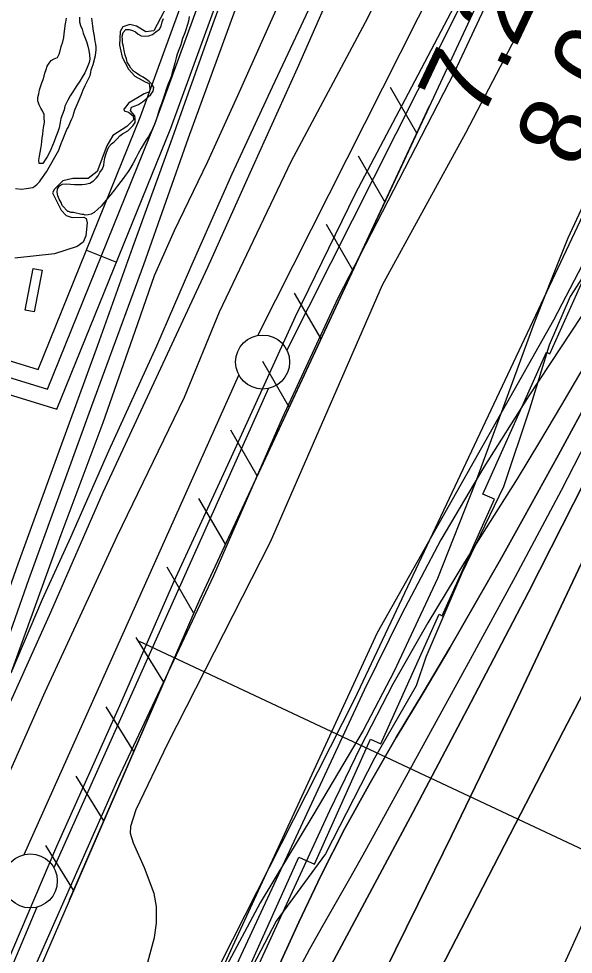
# Model space of a CAD drawing. Extents: x 3683613 to 3738215, y 469626 to 495384.
# Drawn here: x 3702899 to 3703412, y 485960 to 486827 of the extents above; entities that cross this region are included whole.
import ezdxf

# ---------------------------------------------------------------- set-up
doc = ezdxf.new("R2010")
doc.units = 0
for name, color, linetype in [('V-BLDG-OTLN', 7, 'Continuous'), ('V-FLOD-BASE', 7, 'Continuous'), ('V-LEVE-TOET', 7, 'Continuous'), ('V-RAIL-TRAK', 7, 'Continuous'), ('V-RIVR-EDGE', 7, 'Continuous'), ('V-RIVR-RANG', 7, 'Continuous'), ('V-ROAD-CNTR', 7, 'Continuous'), ('V-RRAP-FSHR', 7, 'Continuous'), ('V-RRAP-RVMT', 7, 'Continuous'), ('V-SITE-VEGE', 7, 'Continuous'), ('V-SURV-LINE', 7, 'Continuous'), ('V-TOPO-DPTH', 7, 'Continuous'), ('V-TOPO-MINR', 7, 'Continuous'), ('V-TOPO-SHOR', 7, 'Continuous'), ('V-TOPO-WATR', 7, 'Continuous'), ('V-WETL-SWMP', 7, 'Continuous')]:
    doc.layers.add(name, color=color, linetype=linetype)

msp = doc.modelspace()

# ---------------------------------------------------------------- linework, layer by layer
at = {"layer": 'V-BLDG-OTLN'}
msp.add_lwpolyline([(3702912.48, 486595.71), (3702920.83, 486594.09), (3702913.29, 486555.34), (3702904.94, 486556.97)], close=True, dxfattribs=at)
at = {"layer": 'V-FLOD-BASE'}
msp.add_lwpolyline([(3702880.86, 485935.63), (3702934.26, 486060.46), (3702992.67, 486190.68), (3703042.82, 486305.31), (3703094.53, 486417.7), (3703155.29, 486551), (3703210.75, 486664.99), (3703260.02, 486757.98), (3703305.22, 486844.54), (3703333.6, 486906.24), (3703360.58, 486969.11), (3703378.96, 487012.57)], dxfattribs=at)
at = {"layer": 'V-LEVE-TOET'}
for points in [[(3703311.97, 487019.74), (3703274.88, 486935.79), (3703222.16, 486828.05), (3703151.13, 486694.37), (3703084.61, 486555.04), (3703052.09, 486476.18), (3702990.02, 486347.23), (3702923.31, 486203.07), (3702876.17, 486096.84)], [(3703403.43, 487003.32), (3703357.36, 486895.28), (3703302.44, 486777.83), (3703194.59, 486568.2), (3703143, 486457.02), (3703079.36, 486310.81), (3702990.39, 486122.01), (3702912.47, 485945.26), (3702873.49, 485856.19)]]:
    msp.add_lwpolyline(points, dxfattribs=at)
at = {"layer": 'V-RAIL-TRAK'}
for points in [[(3702891.75, 486194.77), (3702928.88, 486277.36), (3702977.14, 486388.32), (3703024.57, 486490.04), (3703074.13, 486596.94), (3703116, 486690.37), (3703157.01, 486781.22), (3703200.14, 486879.06), (3703245, 486973.62), (3703291.91, 487071.4), (3703297.39, 487082.85)], [(3703183.58, 487067.9), (3703157.99, 486996.6), (3703099.09, 486834.47), (3703055.97, 486716.38), (3703014.5, 486599.08), (3702966.38, 486468.03), (3702908.06, 486307.13), (3702878.76, 486224.3)], [(3702865.4, 486228.98), (3702898.66, 486321.91), (3702935.22, 486422.93), (3702972.36, 486524.72), (3703004.61, 486615.36), (3703040.05, 486712.43), (3703079.12, 486822.57), (3703118.56, 486929.55), (3703154.71, 487028.44), (3703167.15, 487059.71)], [(3702892.24, 486220.93), (3702921.22, 486289.29), (3702947.27, 486346.85), (3702982.49, 486426.83), (3703026.84, 486523.95), (3703058.44, 486596.9), (3703096.68, 486683.3), (3703134.15, 486763.78), (3703177.1, 486856.33), (3703215.27, 486939.25), (3703263.1, 487042.95)], [(3702892.24, 486220.93), (3702938.46, 486349.22), (3702977.37, 486452.86), (3703006.89, 486537.55), (3703024.91, 486589.19), (3703043.31, 486630.86), (3703074.06, 486694.57), (3703102, 486755.8), (3703140.26, 486841.3), (3703178.1, 486925.72), (3703210.96, 486996.13), (3703231.55, 487041.33)]]:
    msp.add_lwpolyline(points, dxfattribs=at)
at = {"layer": 'V-RIVR-EDGE'}
msp.add_lwpolyline([(3703546.47, 486841.75), (3703509.6, 486742.79), (3703463.15, 486651.05), (3703433.02, 486606.1), (3703409.52, 486569.54), (3703390.2, 486524.57), (3703372.04, 486465.18), (3703347.85, 486393.2), (3703309.23, 486313.45), (3703276.02, 486235.49), (3703266.95, 486209.1), (3703228.37, 486141.96), (3703183.12, 486053.22), (3703137.34, 485990.9), (3703077.02, 485875.19), (3703058.9, 485829.61), (3703017.27, 485746.86), (3702990.71, 485686.3), (3702894.88, 485534.05), (3702856.85, 485446.5), (3702820.64, 485371.55), (3702784.98, 485274.38)], dxfattribs=at)
at = {"layer": 'V-RIVR-RANG'}
msp.add_line((3703010.49, 486250.29), (3703625.94, 485961.12), dxfattribs=at)
at = {"layer": 'V-ROAD-CNTR'}
msp.add_line((3702961.71, 486612.57), (3702989.52, 486601.31), dxfattribs=at)
for points in [[(3702534.7, 486627.24), (3702648.41, 486584.91), (3702917.01, 486502.08), (3703011.83, 486736.46), (3703118.22, 487028.6), (3703214, 487271.97), (3703397.95, 487691.21), (3703500.27, 487922.69), (3703603.6, 488144.57), (3703661.88, 488249.67), (3703734.85, 488361.82), (3703942.5, 488697.03), (3704017.96, 488824.69), (3704096.05, 488959.2), (3704187.9, 489002.92), (3704273.14, 489030.09), (3704312.28, 489017.34)], [(3702524.24, 486599.13), (3702638.75, 486556.5), (3702934.49, 486465.3), (3703039.84, 486725.69), (3703146.27, 487017.97), (3703241.71, 487260.44), (3703425.41, 487679.12), (3703527.59, 487910.29), (3703630.35, 488130.95), (3703687.61, 488234.2), (3703760.18, 488345.74), (3703968.17, 488681.49), (3704043.84, 488809.53), (3704117.33, 488936.1), (3704198.96, 488974.96), (3704273.04, 488998.57), (3704303, 488988.82)], [(3702529.47, 486613.19), (3702643.58, 486570.71), (3702925.75, 486483.69), (3703025.84, 486731.08), (3703132.25, 487023.29), (3703227.85, 487266.2), (3703411.68, 487685.16), (3703513.93, 487916.49), (3703616.97, 488137.76), (3703674.75, 488241.93), (3703747.51, 488353.78), (3703955.33, 488689.26), (3704030.9, 488817.11), (3704106.69, 488947.65)]]:
    msp.add_lwpolyline(points, dxfattribs=at)
at = {"layer": 'V-RRAP-FSHR'}
for p, q in [((3703267.55, 486720.92), (3703243.1, 486763.19)), ((3703238.03, 486657.46), (3703213.57, 486699.72)), ((3703208.5, 486593.99), (3703184.05, 486636.26)), ((3703178.98, 486530.52), (3703154.52, 486572.79)), ((3703149.45, 486467.05), (3703125, 486509.32)), ((3703119.93, 486403.58), (3703095.47, 486445.85)), ((3703090.4, 486340.11), (3703065.95, 486382.38)), ((3703060.88, 486276.65), (3703036.42, 486318.91)), ((3703033.37, 486212.27), (3703007.8, 486253.87)), ((3703005.54, 486148.04), (3702979.97, 486189.64)), ((3702977.72, 486083.81), (3702952.15, 486125.41)), ((3702949.89, 486019.58), (3702924.32, 486061.18))]:
    msp.add_line(p, q, dxfattribs=at)
for points in [[(3704536.62, 488644.97), (3704333.73, 488313.59), (3704136.27, 488003.67), (3703813.56, 487473.68), (3703696.96, 487229.68), (3703210.06, 486196.5), (3702961.47, 485706.16), (3702721.71, 485188.19), (3702457.56, 484459.91), (3702243.4, 483934.48), (3702035.95, 483379.02), (3701912.27, 482939.03), (3701849.12, 482549.31), (3701843.16, 482335.41), (3701837.2, 482130.19), (3701792.52, 481878.72), (3701694.59, 481579.92), (3701501.35, 480450.97)], [(3703820.41, 487961.14), (3703567.32, 487378.27), (3703342.05, 486881.06), (3703066.45, 486288.63), (3702725.12, 485500.75)], [(3703279.15, 486745.85), (3703066.45, 486288.63), (3702945.91, 486010.4)]]:
    msp.add_lwpolyline(points, dxfattribs=at)
at = {"layer": 'V-RRAP-RVMT'}
for p, q in [((3703390.77, 486516.61), (3703443.21, 486633.62)), ((3703328.82, 486386.6), (3703387.72, 486517.96)), ((3703387.72, 486517.96), (3703390.77, 486516.61)), ((3703339.46, 486381.87), (3703328.82, 486386.6)), ((3703291.2, 486273.97), (3703339.46, 486381.87)), ((3703234.4, 486155.23), (3703288.26, 486275.28)), ((3703288.26, 486275.28), (3703291.2, 486273.97)), ((3703172.88, 486043.69), (3703224.85, 486159.58)), ((3703224.85, 486159.58), (3703234.4, 486155.23)), ((3703105.38, 485932.19), (3703158.31, 486050.2)), ((3703158.31, 486050.2), (3703172.88, 486043.69)), ((3703446.61, 486046.13), (3703399.76, 485941.96))]:
    msp.add_line(p, q, dxfattribs=at)
at = {"layer": 'V-SITE-VEGE'}
for points in [[(3703552.31, 486910.49), (3703513.26, 486824.93), (3703479.94, 486757.63), (3703450.2, 486702.55), (3703421.59, 486654.21), (3703407.29, 486623.62), (3703391.34, 486583.56), (3703375.95, 486544.37), (3703349.04, 486471.22), (3703321.6, 486396.78), (3703286.76, 486308.32), (3703246.57, 486222.44), (3703217.83, 486167.53), (3703171.48, 486088.8), (3703122.47, 486008.02), (3703089.06, 485944.86)], [(3703018.48, 485952.98), (3703024.81, 485975.97), (3703026.66, 485989), (3703026.73, 486004.71), (3703024.46, 486016.65), (3703015.65, 486040.3), (3703005.28, 486063.2), (3703002.51, 486072.14), (3703002.78, 486078.99), (3703007.71, 486094.38), (3703037.18, 486155.45), (3703132.2, 486342.38), (3703235.77, 486580.47), (3703312.98, 486721.3), (3703402.21, 486892.39)], [(3703060.85, 486885.88), (3703024.31, 486815.66), (3703016.9, 486814.92), (3703008.07, 486820.15), (3703001.9, 486821.58), (3702995.37, 486819.57), (3702993.05, 486815.09), (3702992.48, 486802.37), (3702994.87, 486791.29), (3703000.83, 486780.14), (3703006.55, 486773.7), (3703016.09, 486768.49), (3703019.7, 486766.86), (3703020.51, 486762.31), (3703020.16, 486759.16), (3703015.34, 486757.48), (3703000.83, 486748.73), (3702998.2, 486745.24), (3702996.38, 486743.34), (3702996.71, 486741.78), (3703000.59, 486740.44), (3703004.95, 486736.97), (3703005.32, 486733.26), (3702999.03, 486727.27), (3702986.23, 486718.84), (3702980.73, 486709.15), (3702971.85, 486685.39), (3702963.42, 486679.05), (3702949.29, 486679.02), (3702939.77, 486676.81), (3702932.09, 486669.21), (3702930.31, 486665.74), (3702938.24, 486649.64), (3702943.06, 486644.75), (3702948.68, 486642.74), (3702959.24, 486643.12), (3702961.4, 486642.03), (3702962.5, 486637.77), (3702961.2, 486625.88), (3702958.76, 486619.98), (3702953.28, 486615.99), (3702932.3, 486609.24), (3702895.41, 486605.12)], [(3702912.06, 486670.61), (3702914.03, 486671.94), (3702916.13, 486673.7), (3702918.37, 486675.89), (3702919.62, 486677.64), (3702924.91, 486685.05), (3702936.28, 486705.16), (3702937.07, 486707.88), (3702938.42, 486711.33), (3702940.05, 486715.08), (3702942.33, 486721.28), (3702943.69, 486724.3), (3702944.93, 486726.33), (3702946.96, 486731.37), (3702948.33, 486734.12), (3702949.41, 486736.86), (3702950.06, 486739.58), (3702951.14, 486742.46), (3702952.36, 486745.2), (3702955.88, 486753.85), (3702956.97, 486756.02), (3702958.85, 486761.2), (3702960.48, 486765.09), (3702964.45, 486772.61), (3702965.26, 486774.48), (3702965.92, 486777.21), (3702966.15, 486779.65), (3702968.04, 486784.54), (3702970.13, 486792.87), (3702970.73, 486798.17), (3702970.81, 486800.74), (3702970.61, 486803.45), (3702969.84, 486805.72), (3702969.16, 486810.7), (3702968.19, 486815.53), (3702967.66, 486820.09), (3702966.64, 486827.35)], [(3702895.95, 486669.82), (3702901.81, 486669.23), (3702906.09, 486669.62), (3702912.06, 486670.61)]]:
    msp.add_lwpolyline(points, dxfattribs=at)
at = {"layer": 'V-SURV-LINE'}
for points in [[(3703120.44, 486533.57), (3703302.08, 486894.24)], [(3703328.87, 486880.73), (3703147.22, 486520.06)], [(3702904.27, 486052.63), (3703102.99, 486496.85)], [(3703130.38, 486484.61), (3702931.65, 486040.39)], [(3702915.87, 486004.04), (3702713.65, 485523.8)]]:
    msp.add_lwpolyline(points, dxfattribs=at)
for centre in [(3703124.84, 486508.96), (3702909.8, 486028.27)]:
    msp.add_circle(centre, 25, dxfattribs=at)
at = {"layer": 'V-TOPO-DPTH'}
for points in [[(3703856.85, 487317.46), (3703578.56, 486771.7), (3703565.4, 486745.83), (3703552.27, 486719.96), (3703539.19, 486694.06), (3703526.13, 486668.14), (3703492.12, 486600.46), (3703461.66, 486540.91), (3703430.66, 486481.66), (3703398.84, 486422.84), (3703366.46, 486364.31), (3703346.22, 486328.32), (3703322.29, 486286.23), (3703298.1, 486244.29), (3703273.5, 486202.59), (3703248.64, 486161.04), (3703224.33, 486119.21), (3703201.02, 486076.86), (3703179.2, 486033.72), (3703158.37, 485990.05), (3703105.37, 485873.71)], [(3703105.37, 485873.71), (3703158.37, 485990.05), (3703179.2, 486033.72), (3703201.02, 486076.86), (3703224.33, 486119.21), (3703248.64, 486161.04), (3703273.5, 486202.59), (3703298.1, 486244.29), (3703322.29, 486286.23), (3703346.22, 486328.32), (3703366.46, 486364.31), (3703398.84, 486422.84), (3703430.66, 486481.66), (3703461.66, 486540.91), (3703492.12, 486600.46), (3703526.13, 486668.14), (3703539.19, 486694.06), (3703552.27, 486719.96), (3703565.4, 486745.83), (3703578.56, 486771.7), (3703856.85, 487317.46)], [(3703614.81, 486912.7), (3703530.74, 486743.6), (3703528.01, 486738.13), (3703525.27, 486732.65), (3703522.52, 486727.19), (3703519.76, 486721.73), (3703505.48, 486693.55), (3703497.98, 486679.06), (3703490.29, 486664.68), (3703482.33, 486650.44), (3703474.19, 486636.3), (3703465.81, 486622.31), (3703457.28, 486608.4), (3703448.53, 486594.63), (3703439.64, 486580.96), (3703371.2, 486477.6), (3703329.52, 486411.46), (3703289.89, 486344.16), (3703253.33, 486275.15), (3703218.83, 486204.99), (3703086.56, 485919.98)], [(3702741.83, 484896.8), (3703098.91, 485772.78), (3703103.22, 485783.13), (3703107.61, 485793.43), (3703112.16, 485803.67), (3703116.8, 485813.86), (3703121.6, 485823.98), (3703126.52, 485834.05), (3703131.6, 485844.02), (3703136.8, 485853.95), (3703263.84, 486091.61), (3703317.69, 486193.54), (3703370.88, 486295.81), (3703423.07, 486398.6), (3703474.59, 486501.73), (3703562.91, 486680.68), (3703569.8, 486694.58), (3703576.74, 486708.45), (3703583.72, 486722.31), (3703590.75, 486736.14), (3703674.46, 486900.18)], [(3703674.46, 486900.18), (3703590.75, 486736.14), (3703583.72, 486722.31), (3703576.74, 486708.45), (3703569.8, 486694.58), (3703562.91, 486680.68), (3703474.59, 486501.73), (3703423.07, 486398.6), (3703370.88, 486295.81), (3703317.69, 486193.54), (3703263.84, 486091.61), (3703136.8, 485853.95), (3703131.6, 485844.02), (3703126.52, 485834.05), (3703121.6, 485823.98), (3703116.8, 485813.86), (3703112.16, 485803.67), (3703107.61, 485793.43), (3703103.22, 485783.13), (3703098.91, 485772.78), (3702741.83, 484896.8)], [(3703789.65, 486845.31), (3703775.07, 486825.62), (3703760.83, 486805.68), (3703747.1, 486785.39), (3703733.71, 486764.86), (3703684.96, 486688), (3703677.64, 486676.21), (3703670.48, 486664.33), (3703663.55, 486652.31), (3703656.77, 486640.2), (3703579.84, 486499.52), (3703535.02, 486416.84), (3703490.6, 486333.94), (3703446.79, 486250.72), (3703403.38, 486167.29), (3703214.56, 485801.11), (3702976.21, 485299.34)], [(3702976.21, 485299.34), (3703214.56, 485801.11), (3703403.38, 486167.29), (3703446.79, 486250.72), (3703490.6, 486333.94), (3703535.02, 486416.84), (3703579.84, 486499.52), (3703656.77, 486640.2), (3703663.55, 486652.31), (3703670.48, 486664.33), (3703677.64, 486676.21), (3703684.96, 486688), (3703733.71, 486764.86), (3703747.1, 486785.39), (3703760.83, 486805.68), (3703775.07, 486825.62), (3703789.65, 486845.31)], [(3702909.34, 485230.67), (3702951.11, 485329.32), (3702993.77, 485427.56), (3703037.8, 485525.2), (3703082.74, 485622.44), (3703155.51, 485777.09), (3703164.81, 485796.67), (3703174.19, 485816.2), (3703183.71, 485835.67), (3703193.33, 485855.09), (3703237.24, 485943.07), (3703268.68, 486006.54), (3703299.83, 486070.16), (3703330.58, 486133.97), (3703361.05, 486197.91), (3703594.32, 486691.56), (3703596, 486695.09), (3703597.7, 486698.6), (3703599.42, 486702.1), (3703601.16, 486705.6), (3703624.27, 486751.59), (3703637.83, 486777.95), (3703651.71, 486804.12), (3703666.08, 486830.03)], [(3702909.34, 485230.67), (3702951.11, 485329.32), (3702993.77, 485427.56), (3703037.8, 485525.2), (3703082.74, 485622.44), (3703155.51, 485777.09), (3703164.81, 485796.67), (3703174.19, 485816.2), (3703183.71, 485835.67), (3703193.33, 485855.09), (3703237.24, 485943.07), (3703268.68, 486006.54), (3703299.83, 486070.16), (3703330.58, 486133.97), (3703361.05, 486197.91), (3703594.32, 486691.56), (3703596, 486695.09), (3703597.7, 486698.6), (3703599.42, 486702.1), (3703601.16, 486705.6), (3703624.27, 486751.59), (3703637.83, 486777.95), (3703651.71, 486804.12), (3703666.08, 486830.03)]]:
    msp.add_lwpolyline(points, dxfattribs=at)
at = {"layer": 'V-TOPO-MINR'}
for points in [[(3703997.01, 487628.22), (3703571.9, 486790.87), (3703555.49, 486758.52), (3703539.08, 486726.16), (3703522.68, 486693.8), (3703506.29, 486661.43), (3703497.38, 486643.82), (3703479.1, 486608.4), (3703460.45, 486573.19), (3703441.23, 486538.28), (3703421.63, 486503.57), (3703401.54, 486469.15), (3703381.17, 486434.89), (3703360.37, 486400.9), (3703339.28, 486367.07), (3703311.76, 486323.53), (3703277.84, 486267.44), (3703245.46, 486210.51), (3703215.38, 486152.34), (3703186.83, 486093.34), (3703096.2, 485896.15)], [(3703856.85, 487317.46), (3703578.56, 486771.7), (3703565.4, 486745.83), (3703552.27, 486719.96), (3703539.19, 486694.06), (3703526.13, 486668.14), (3703492.12, 486600.46), (3703461.66, 486540.91), (3703430.66, 486481.66), (3703398.84, 486422.84), (3703366.46, 486364.31), (3703346.22, 486328.32), (3703322.29, 486286.23), (3703298.1, 486244.29), (3703273.5, 486202.59), (3703248.64, 486161.04), (3703224.33, 486119.21), (3703201.02, 486076.86), (3703179.2, 486033.72), (3703158.37, 485990.05), (3703105.37, 485873.71)], [(3702207.66, 483631.37), (3702343.32, 484037.45), (3702416.99, 484250.08), (3702636.48, 484814.19), (3702726.49, 485053.18), (3702851.15, 485383), (3703029.27, 485820.51), (3703231.19, 486258.3), (3703394.38, 486548.11), (3703478.18, 486708.51), (3703526.81, 486823.29), (3703790.03, 487309.39)], [(3703734.09, 487045.58), (3703584.85, 486753.4), (3703574.84, 486733.73), (3703564.86, 486714.04), (3703554.94, 486694.32), (3703545.06, 486674.58), (3703483.72, 486551.63), (3703442.72, 486470.65), (3703401.09, 486390), (3703358.51, 486309.85), (3703315.29, 486230.04), (3703229.6, 486074), (3703217.49, 486052.14), (3703205.29, 486030.34), (3703192.93, 486008.62), (3703180.47, 485986.96), (3703168.27, 485965.17), (3703156.52, 485943.15)], [(3703674.46, 486900.18), (3703590.75, 486736.14), (3703583.72, 486722.31), (3703576.74, 486708.45), (3703569.8, 486694.58), (3703562.91, 486680.68), (3703474.59, 486501.73), (3703423.07, 486398.6), (3703370.88, 486295.81), (3703317.69, 486193.54), (3703263.84, 486091.61), (3703136.8, 485853.95), (3703131.6, 485844.02), (3703126.52, 485834.05), (3703121.6, 485823.98), (3703116.8, 485813.86), (3703112.16, 485803.67), (3703107.61, 485793.43), (3703103.22, 485783.13), (3703098.91, 485772.78), (3702741.83, 484896.8)], [(3703789.65, 486845.31), (3703775.07, 486825.62), (3703760.83, 486805.68), (3703747.1, 486785.39), (3703733.71, 486764.86), (3703684.96, 486688), (3703677.64, 486676.21), (3703670.48, 486664.33), (3703663.55, 486652.31), (3703656.77, 486640.2), (3703579.84, 486499.52), (3703535.02, 486416.84), (3703490.6, 486333.94), (3703446.79, 486250.72), (3703403.38, 486167.29), (3703214.56, 485801.11), (3702976.21, 485299.34)], [(3703666.08, 486830.03), (3703651.71, 486804.12), (3703637.83, 486777.95), (3703624.27, 486751.59), (3703601.16, 486705.6), (3703599.42, 486702.1), (3703597.7, 486698.6), (3703596, 486695.09), (3703594.32, 486691.56), (3703361.05, 486197.91), (3703330.58, 486133.97), (3703299.83, 486070.16), (3703268.68, 486006.54), (3703237.24, 485943.07), (3703193.33, 485855.09), (3703183.71, 485835.67), (3703174.19, 485816.2), (3703164.81, 485796.67), (3703155.51, 485777.09), (3703082.74, 485622.44), (3703037.8, 485525.2), (3702993.77, 485427.56), (3702951.11, 485329.32), (3702909.34, 485230.67)]]:
    msp.add_lwpolyline(points, dxfattribs=at)
at = {"layer": 'V-TOPO-SHOR'}
for points in [[(3703056.99, 486829.1), (3703056.23, 486824.8), (3703055.3, 486821.64), (3703053.84, 486816.75), (3703052.76, 486813.87), (3703050.74, 486808.54), (3703049.01, 486802.94), (3703047.27, 486798.04), (3703045.64, 486794.15), (3703044.86, 486790.85), (3703043.69, 486785.82), (3703042.51, 486781.23), (3703041.17, 486777.05), (3703040.12, 486773.03), (3703038.77, 486769.43), (3703037.55, 486766.55), (3703035.67, 486761.51), (3703034.33, 486757.48), (3703032.72, 486752.88), (3703031.11, 486748.27), (3703029.51, 486743.38), (3703028.58, 486740.36), (3703027.39, 486736.19), (3703026.31, 486733.31), (3703024.69, 486729.13), (3703022.93, 486724.95), (3703021.29, 486721.77), (3703019.09, 486717.87), (3703017.02, 486714.68), (3703014.41, 486710.19), (3703012.48, 486707.01), (3703009.74, 486702.09), (3703007.41, 486697.76), (3703004.81, 486692.7), (3703001.5, 486687.34), (3702999.71, 486684.59), (3702997.91, 486682.12), (3702995.69, 486679.07), (3702993.48, 486676.16), (3702990.56, 486672.24), (3702987.65, 486668.46), (3702984.32, 486664.25), (3702982.09, 486661.63), (3702980.01, 486659.01), (3702977.78, 486656.53), (3702975.28, 486653.48), (3702972.21, 486650.55), (3702968.99, 486647.62), (3702966.03, 486645.98), (3702963.33, 486645.21), (3702960.62, 486645.15), (3702959.33, 486645.55), (3702957.61, 486645.51), (3702949.72, 486647.33), (3702947.28, 486647.56)], [(3702947.28, 486647.56), (3702945.41, 486648.37), (3702944.69, 486648.5), (3702939.29, 486653.81), (3702938.51, 486656.79), (3702936.59, 486659.74), (3702935.37, 486663), (3702934.72, 486666.41), (3702934.94, 486669.41), (3702936.87, 486672.17), (3702939.55, 486673.66), (3702943.12, 486674.03), (3702947.12, 486673.69), (3702950.7, 486673.48), (3702954.27, 486673.28), (3702957.7, 486673.36), (3702960.69, 486673.57), (3702964.95, 486674.66), (3702968.33, 486676.74), (3702970.7, 486679.22), (3702972.65, 486681.55), (3702974.29, 486684.44), (3702976.65, 486687.92), (3702977.99, 486691.38), (3702978.21, 486694.53), (3702978.7, 486698.25), (3702980.18, 486702.14), (3702981.39, 486705.59), (3702982.61, 486708.33), (3702985.12, 486710.96), (3702987.5, 486713.01), (3702990.16, 486715.64), (3702992.81, 486718.42), (3702995.19, 486720.33), (3702999.98, 486723.15), (3703002.64, 486725.49), (3703004.73, 486727.82), (3703006.95, 486730.87), (3703006.73, 486734.15), (3703006.52, 486737.15), (3703004.46, 486739.53), (3703002.41, 486742.05), (3703003.34, 486744.93), (3703006.74, 486746.29), (3703009.99, 486747.65), (3703013.66, 486749.87), (3703016.88, 486752.37), (3703018.97, 486754.71), (3703021.35, 486756.9), (3703023.57, 486759.81), (3703024.21, 486763.11), (3703022.42, 486766.35), (3703019.94, 486768.72), (3703017.32, 486770.81), (3703014.28, 486772.88), (3703011.24, 486774.52), (3703008.06, 486776.45), (3703005.3, 486778.53), (3703002.96, 486781.05), (3703001.32, 486784.01), (3702999.4, 486786.82), (3702998.9, 486789.95), (3702997.68, 486793.21), (3702996.59, 486797.47), (3702996.07, 486801.31), (3702995.28, 486804.58), (3702995.21, 486807.86), (3702994.86, 486810.85), (3702995.92, 486814.3), (3702998.15, 486816.92), (3703001.43, 486816.85), (3703004.45, 486816.21), (3703007.19, 486814.7), (3703009.66, 486812.76), (3703012.42, 486811.1), (3703016.13, 486810.76), (3703019.41, 486811.12), (3703022.81, 486812.48), (3703025.9, 486814.84), (3703029.55, 486817.35), (3703030.92, 486820.09), (3703031.83, 486823.97), (3703033.19, 486827.14)]]:
    msp.add_lwpolyline(points, dxfattribs=at)
at = {"layer": 'V-TOPO-WATR'}
msp.add_lwpolyline([(3703614.81, 486912.7), (3703530.74, 486743.6), (3703528.01, 486738.13), (3703525.27, 486732.65), (3703522.52, 486727.19), (3703519.76, 486721.73), (3703505.48, 486693.55), (3703497.98, 486679.06), (3703490.29, 486664.68), (3703482.33, 486650.44), (3703474.19, 486636.3), (3703465.81, 486622.31), (3703457.28, 486608.4), (3703448.53, 486594.63), (3703439.64, 486580.96), (3703371.2, 486477.6), (3703329.52, 486411.46), (3703289.89, 486344.16), (3703253.33, 486275.15), (3703218.83, 486204.99), (3703086.56, 485919.98)], dxfattribs=at)
at = {"layer": 'V-WETL-SWMP'}
for points in [[(3702920.73, 486716.65), (3702921.38, 486719.8), (3702921.85, 486724.1), (3702922.34, 486727.68), (3702922.98, 486730.98), (3702922.74, 486735.4), (3702922.53, 486738.39), (3702921.02, 486741.64), (3702919.4, 486744.17), (3702918.04, 486747.14), (3702916.82, 486750.83), (3702916.89, 486753.97), (3702917.67, 486757.42), (3702918.45, 486761), (3702919.38, 486764.02), (3702920.44, 486767.47), (3702921.65, 486770.64), (3702922.59, 486773.66), (3702923.37, 486776.68), (3702924.45, 486779.84), (3702925.52, 486783.01), (3702927.16, 486785.9), (3702929.11, 486788.38), (3702931.93, 486789.72), (3702935.05, 486790.94), (3702936.4, 486794.25), (3702937.33, 486797.13), (3702938.53, 486801.15), (3702940, 486805.47), (3702940.76, 486809.63), (3702941.26, 486813.07), (3702941.73, 486817.51), (3702942.23, 486820.8), (3702942.73, 486823.81), (3702943.36, 486827.54)], [(3702955.47, 486828.53), (3702955.29, 486824.09), (3702956.36, 486820.83), (3702957.73, 486817.15), (3702958.67, 486813.46)], [(3702958.67, 486813.46), (3702960.02, 486810.64), (3702961.98, 486805.97), (3702963.08, 486801.42), (3702963.88, 486797.59), (3702964.69, 486793.46), (3702964.92, 486789.47), (3702964.28, 486786.31), (3702962.53, 486781.71), (3702960.21, 486776.94), (3702957.87, 486772.89), (3702955.53, 486769.12), (3702952.91, 486765.21), (3702950.84, 486761.73), (3702949.05, 486759.12), (3702946.84, 486755.65), (3702944.65, 486751.46), (3702943.14, 486748.57), (3702941.92, 486745.83), (3702941, 486742.52), (3702939.66, 486738.49), (3702938.04, 486734.46), (3702937.4, 486730.87), (3702936.51, 486726), (3702935.17, 486722.26), (3702933.56, 486717.51), (3702931.95, 486713.33), (3702930.32, 486709.44), (3702928.69, 486705.69), (3702927.34, 486702.37), (3702925.27, 486698.9), (3702923.62, 486696.29), (3702921.27, 486692.95), (3702918.13, 486692.88), (3702917.63, 486695.87), (3702918.4, 486699.74), (3702919.04, 486703.04), (3702919.68, 486706.48), (3702920.31, 486710.21), (3702920.38, 486713.21), (3702920.73, 486716.65)]]:
    msp.add_lwpolyline(points, dxfattribs=at)

# ---------------------------------------------------------------- texts
at = {"layer": 'V-RIVR-RANG'}
for s, p in [('7.2', (3703326.96, 486731.37)), ('8.0', (3703416.22, 486686.2))]:
    msp.add_text(s, height=67, rotation=64.67833, dxfattribs=at).set_placement(p)

doc.saveas('drawing.dxf')
